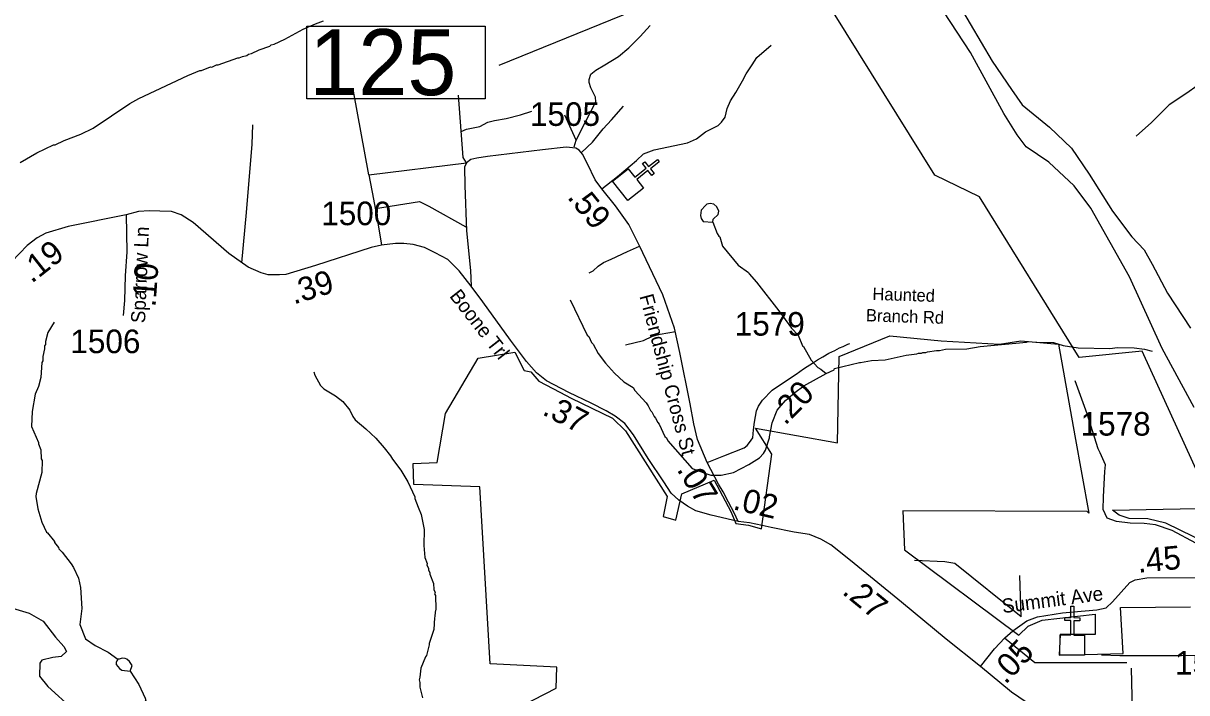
# Model space of a CAD drawing. Extents: x 1248224 to 1454986, y 825081 to 985870.
# Drawn here: x 1356080 to 1362257, y 883530 to 887081 of the extents above; entities that cross this region are included whole.
import ezdxf

# ---------------------------------------------------------------- set-up
doc = ezdxf.new("R2010")
doc.units = 0
for name, color, linetype in [('Exist Boundary Political City Limit New', 7, 'Continuous'), ('Exist Cultural Church CELL', 7, 'Continuous'), ('Exist Hydrographic Misc Water Feature', 7, 'Continuous'), ('Exist Hydrographic River Shore', 7, 'Continuous'), ('Exist Road Non-System Type 51', 7, 'Continuous'), ('Exist Road Secondary Mileage Hundredths English Label', 7, 'Continuous'), ('Exist Road Secondary Structure Private Number Label', 7, 'Continuous'), ('Exist Road Secondary Type 51 Attributed', 7, 'Continuous'), ('Exist Road Secondary Type 51 Label', 7, 'Continuous'), ('Exist Road Secondary Type 51 Number Label', 7, 'Continuous'), ('Map Preparation Boundary City Limit Buffer Line', 7, 'Continuous')]:
    doc.layers.add(name, color=color, linetype=linetype)

msp = doc.modelspace()

# ---------------------------------------------------------------- linework, layer by layer
at = {"layer": 'Exist Boundary Political City Limit New'}
msp.add_line((1361728.6, 884490.8), (1361737.4, 884482.2), dxfattribs=at)
for points in [[(1362367.9, 884321.4), (1362145.1, 884429.9), (1362050.8, 884451.9), (1361951.1, 884454.9), (1361898.3, 884472.5), (1361863.1, 884498.9), (1362400.3, 884508.9), (1362019.6, 885342.1), (1361685, 885308.3), (1361156.1, 886160.3), (1360919.8, 886275.9), (1360380.9, 887139)], [(1359277.1, 884918.7), (1359498.3, 884571.1), (1359477, 884464), (1359544.2, 884444.8), (1359576.8, 884585.1), (1359747.7, 884658.1), (1359836, 884490.9), (1359862.9, 884427.5), (1359930, 884418.5), (1359999.5, 884398.8), (1360053.3, 884795.3), (1359968.2, 884934.2), (1360402.9, 884855.2), (1360411.7, 885312.9), (1360680, 885423), (1360953.9, 885396.2), (1361262.1, 885379.1), (1361376.5, 885396.2), (1361576.1, 885378.4), (1361663.4, 884891.8), (1361737.4, 884482.2), (1361728.6, 884490.8), (1360750.3, 884494.3), (1360759.1, 884287.4), (1361365.7, 883834.5), (1361414.1, 883882.9), (1361489.9, 883914.2), (1361770.2, 883946.6), (1361770.2, 883838.1), (1361585.5, 883838.1), (1361579.6, 883729.5), (1361919.7, 883738.3), (1361905.1, 883981.9), (1362276.9, 883985)], [(1358727.2, 883460), (1358909, 883553.9), (1358912.7, 883664.7), (1358559.2, 883683.1), (1358504.2, 884622.1), (1358153.2, 884634.3), (1358150.7, 884746.5), (1358277.5, 884751.4), (1358321.4, 885011.7), (1358494.5, 885304.5), (1358689.5, 885336.2), (1358738.3, 885238.6), (1358774.9, 885231.3), (1358816.3, 885182.5), (1358928.5, 885123.7), (1358989.4, 885092), (1359208.8, 884987.1), (1359277.1, 884918.7)]]:
    msp.add_lwpolyline(points, dxfattribs=at)
at = {"layer": 'Exist Cultural Church CELL'}
for points in [[(1359291.4, 886309.1), (1359326.9, 886264.5), (1359386.6, 886311.9), (1359366.7, 886337), (1359379.2, 886346.9), (1359399.1, 886321.8), (1359446.2, 886359.2), (1359456.1, 886346.7), (1359409, 886309.3), (1359428.9, 886284.2), (1359416.4, 886274.3), (1359396.5, 886299.3), (1359336.9, 886252), (1359372.7, 886206.8), (1359289.3, 886140.6), (1359208.1, 886242.9)], [(1361584.1, 883836.5), (1361641.1, 883836.2), (1361641.6, 883912.4), (1361609.6, 883912.6), (1361609.7, 883928.5), (1361641.7, 883928.3), (1361642.1, 883988.5), (1361658.1, 883988.4), (1361657.7, 883928.2), (1361689.7, 883928), (1361689.6, 883912), (1361657.6, 883912.2), (1361657.1, 883836.1), (1361714.8, 883835.6), (1361714, 883729.2), (1361583.4, 883730)]]:
    msp.add_lwpolyline(points, close=True, dxfattribs=at)
at = {"layer": 'Exist Hydrographic Misc Water Feature'}
for points in [[(1356062.5, 886342.3), (1356151.7, 886394.3), (1356240.6, 886436.2), (1356248.6, 886436), (1356297, 886459), (1356385.8, 886492.9), (1356450.5, 886525.4), (1356645.4, 886655), (1356694, 886681.9), (1356952.8, 886804), (1357017.4, 886830.4), (1357025.4, 886830.3), (1357073.8, 886849.2), (1357081.8, 886849), (1357106.1, 886860.5), (1357114.1, 886860.3), (1357218.9, 886897.9), (1357226.9, 886897.7), (1357243.1, 886905.3), (1357267.1, 886910.7), (1357275.2, 886916.6), (1357291.3, 886920.2), (1357331.8, 886939.3), (1357388.2, 886960), (1357396.4, 886965.8), (1357412.4, 886969.5), (1357469, 886996.1), (1357566.2, 887049.9), (1357630.9, 887078.4), (1357673.3, 887093.3)], [(1359740.3, 886025.9), (1359742, 886042.2), (1359768.6, 886067.5), (1359773, 886083.5), (1359761.5, 886107.7), (1359745.8, 886122.1), (1359725.8, 886124.5), (1359709.7, 886121), (1359701.6, 886115.1), (1359679.1, 886089.6), (1359674.5, 886061.7), (1359678.2, 886045.7), (1359689.7, 886029.4), (1359740.3, 886025.9)], [(1359740.3, 886025.9), (1359764.4, 885965.7), (1359772.1, 885951.5), (1359777.9, 885947.4), (1359792.9, 885899), (1359874.6, 885797.2), (1359929.7, 885759.9), (1359933.6, 885751.9), (1359972.6, 885707), (1360091.2, 885556.2), (1360157.6, 885463.7), (1360194.4, 885425.8), (1360217.1, 885369.3), (1360221.7, 885366.6), (1360263.5, 885294.3), (1360298.6, 885255.4), (1360314.4, 885247.1), (1360342.9, 885222.6)], [(1358982.5, 885613.6), (1359074.4, 885427.5), (1359082.2, 885419.3), (1359097.4, 885387), (1359105.2, 885378.8), (1359132.2, 885330.2), (1359171.1, 885277.3), (1359217.9, 885224.2), (1359268.9, 885179), (1359318.2, 885149.9), (1359325.9, 885133.7), (1359386.4, 885068.3), (1359398, 885052), (1359409.5, 885027.8), (1359417.3, 885019.6), (1359428.8, 884995.3), (1359436.6, 884987.2), (1359448.1, 884962.9), (1359455.9, 884954.7), (1359486.4, 884890), (1359494.3, 884881.8), (1359501.9, 884865.7), (1359630.7, 884718.7), (1359714, 884688.9), (1359729.9, 884684.5), (1359785.9, 884683.2), (1359850.2, 884697.7), (1359931.2, 884739.8), (1359988, 884776.5), (1360010.4, 884798.1), (1360020.8, 884815.8), (1360042.3, 884881.3), (1360040.9, 884888.2), (1360056.1, 884961), (1360081.6, 885028.4), (1360126.7, 885079.4), (1360175.6, 885122.2), (1360224.4, 885157.2), (1360342.9, 885222.6)], [(1356243.7, 885496.2), (1356210.5, 885440.9), (1356197.5, 885393.2), (1356197.1, 885377.2), (1356192.9, 885369.3), (1356192.6, 885353.3), (1356183.7, 885313.6), (1356183.1, 885289.6), (1356178.9, 885281.7), (1356173.2, 885201.8), (1356160.2, 885154), (1356143.3, 885114.5), (1356127.7, 885021), (1356123.5, 884942.9), (1356161.6, 884858), (1356161.4, 884850), (1356172.7, 884817.7), (1356175.7, 884769.8), (1356179.4, 884761.7), (1356178, 884697.7), (1356147.6, 884586.3), (1356147.3, 884570.4), (1356157.8, 884506.2), (1356178.2, 884435.3), (1356203, 884381.1), (1356208.2, 884378.8), (1356245.9, 884332.1), (1356245.8, 884326.1), (1356267.2, 884299.6), (1356269.1, 884293.6), (1356286.7, 884275.2), (1356333.3, 884214.1), (1356346.9, 884193.8), (1356373.6, 884137.2), (1356384.5, 884089), (1356390, 883976.8), (1356379.6, 883891.5), (1356410.5, 883816.4), (1356461.7, 883781.2), (1356530.9, 883745.6), (1356582, 883708.5)], [(1360342.9, 885222.6), (1360384.4, 885243.5), (1360386.5, 885249.5), (1360519.2, 885282.4), (1360525.5, 885281.3), (1360583.5, 885293), (1360655.5, 885295.3), (1360768.1, 885320.7), (1360824.2, 885327.5), (1360832.3, 885331.3), (1360848.3, 885330.9), (1360856.4, 885334.7), (1360872.4, 885334.4), (1360880.5, 885338.2), (1360928.7, 885345), (1360944.7, 885344.7), (1360976.7, 885352), (1361088.8, 885353.4), (1361160.5, 885365.7), (1361405.6, 885390.1), (1361413.7, 885393.9), (1361461.6, 885388.9), (1361549.6, 885386.9), (1361600.2, 885372.3), (1361681, 885359.9), (1361848.9, 885356), (1361889, 885361.1), (1361977, 885359.1), (1362032.9, 885351.8), (1362072.4, 885341.1)], [(1357622, 885232.7), (1357627.5, 885214.5), (1357658.4, 885159.8), (1357675.9, 885141.4), (1357737.1, 885104), (1357776.5, 885075.1), (1357813.4, 885028.2), (1357828.7, 884995.9), (1357842.3, 884977.6), (1357899.3, 884930.3), (1357951.5, 884880.5), (1357996.6, 884828.5), (1358030.1, 884787.3), (1358039.7, 884769.1), (1358084.4, 884710.1), (1358121.1, 884649.3), (1358159.2, 884568.4), (1358159.1, 884560.4), (1358176, 884514), (1358193.2, 884475.6), (1358207.4, 884395.2), (1358205.6, 884311.4), (1358212.1, 884247.2), (1358223.4, 884214.9), (1358223.2, 884206.9), (1358230.9, 884190.7), (1358230.7, 884182.7), (1358238.4, 884166.6), (1358238.2, 884158.6), (1358257.1, 884110.1), (1358260.4, 884078), (1358266.1, 884061.9), (1358263.9, 884054), (1358267.7, 884045.9), (1358270.1, 883973.9), (1358265.8, 883958), (1358265.2, 883934), (1358263.1, 883928), (1358259.7, 883866.1), (1358234.1, 883790.6), (1358235.6, 883784.4), (1358220.6, 883727), (1358214.5, 883720.8), (1358191.1, 883659.6), (1358186.1, 883611.7), (1358181.8, 883597.9), (1358185.5, 883583.7), (1358184.9, 883559.8), (1358199.6, 883503.5)], [(1356582, 883708.5), (1356576.3, 883699.4), (1356573, 883690.9), (1356573.5, 883680.6), (1356591, 883658.2), (1356602.8, 883650), (1356648.1, 883645)], [(1356648.1, 883645), (1356657.4, 883674.7), (1356643.8, 883695), (1356630.1, 883707.3), (1356620.2, 883711.6), (1356604.2, 883714), (1356588.1, 883708.3), (1356582, 883708.5)], [(1356648.1, 883645), (1356693.1, 883573.9), (1356727.6, 883501.1), (1356731.2, 883489), (1356727.1, 883485.1), (1356742.2, 883440.8), (1356740.6, 883368.8), (1356731.1, 883305), (1356728.9, 883201.1), (1356724.7, 883193.2), (1356724, 883161.2), (1356727.9, 883153.1), (1356727.5, 883137.1), (1356738.8, 883106.9), (1356769.5, 883065.3)]]:
    msp.add_lwpolyline(points, dxfattribs=at)
at = {"layer": 'Exist Hydrographic River Shore'}
msp.add_lwpolyline([(1362296.3, 885043.2), (1362125.6, 885356.3), (1361952.5, 885736.6), (1361747.5, 886100.5), (1361659.3, 886219.3), (1361525.3, 886344.9), (1361403.7, 886425.6), (1361356.2, 886490.1), (1361285, 886602.2), (1361108.5, 886926.4), (1360966.4, 887141.1), (1360851, 887283.7), (1360812, 887304.1), (1360698.4, 887329.6), (1360494.8, 887366.9), (1360245.4, 887421.2), (1359936.1, 887503.7), (1359803.8, 887558), (1359742.7, 887612.3), (1359666.4, 887688.7), (1359603.6, 887795.7), (1359573.1, 887917.9), (1359546.1, 887983.3)], dxfattribs=at)
at = {"layer": 'Exist Road Non-System Type 51'}
for p, q in [((1357914.4, 886277.2), (1357833.8, 886721.2)), ((1359015.2, 886460.2), (1358955.4, 886593.9)), ((1357914.4, 886277.2), (1358432.3, 886341.5)), ((1361377.3, 883932.9), (1361370.5, 884151.4)), ((1361969.1, 883435), (1361964, 883660.3))]:
    msp.add_line(p, q, dxfattribs=at)
for points in [[(1361049.3, 887176.2), (1361224.1, 886880.3), (1361327.2, 886730.3), (1361383.3, 886648.2), (1361527.9, 886529.4), (1361644.5, 886419.3), (1361739.4, 886281), (1361861.9, 886083.7), (1361965.5, 885947.6), (1362030.3, 885878.5), (1362073.5, 885802.9), (1362155.5, 885649.6), (1362276.3, 885463.8)], [(1359004.1, 886425.4), (1359015.2, 886460.2), (1359063.9, 886559.1), (1359119.5, 886664.9), (1359118.2, 886689.9), (1359093.1, 886738.6), (1359084.8, 886766.5), (1359084.8, 886783.2), (1359093.1, 886811), (1359119.5, 886831.9), (1359168.2, 886859.8), (1359240.6, 886904.3), (1359294.8, 886950.2), (1359354.6, 887010.1), (1359407.5, 887068.6)], [(1362991.8, 887028.2), (1362954.7, 887015.2), (1362576.7, 886809.4), (1362534.1, 886796.4), (1362437.7, 886789), (1362380.3, 886774.2), (1362317.3, 886751.9), (1362252.4, 886707.4), (1362163.5, 886648.1), (1362069, 886555.3), (1361987.5, 886483)], [(1359151, 886203.5), (1359235, 886268.8), (1359335, 886353.6), (1359372.9, 886389.1), (1359429.9, 886410), (1359606.4, 886446.3), (1359653.6, 886468.4), (1359702.4, 886504.8), (1359770, 886538.3), (1359786.7, 886556.4), (1359806.4, 886583.8), (1359817.5, 886628.3), (1359834.5, 886669), (1359863.7, 886713.6), (1359898.5, 886776.2), (1359918, 886812.4), (1359950, 886861.2), (1359973.6, 886898.7), (1360050.9, 886964.2)], [(1358432.3, 886341.5), (1358415.5, 886369.9), (1358389.9, 886699.2)], [(1359044.4, 886396.2), (1359101.5, 886450.5), (1359158.5, 886521.5), (1359203, 886568.8), (1359267, 886641.2)], [(1358404.6, 886506.2), (1358432.4, 886518.7), (1358503.3, 886534), (1358546.4, 886556.3), (1358581.2, 886564.6), (1358643.8, 886575.8), (1358718.9, 886595.3), (1358780.1, 886614.8)], [(1357239.6, 885810.9), (1357265.2, 886078), (1357294.5, 886440.3), (1357298.1, 886541.8)], [(1357914.4, 886277.2), (1357939.4, 886147.9), (1357960.2, 886033.9), (1357981, 885904.6)], [(1357949.7, 886098.3), (1358183.4, 886135.9), (1358233.5, 886110.8), (1358429.6, 886000.8)], [(1359083.5, 885757.7), (1359105.9, 885768.1), (1359131.3, 885793.5), (1359161.1, 885811.5), (1359201.4, 885829.4), (1359288, 885869.8), (1359352.2, 885899.6)], [(1359277.6, 885375.1), (1359373.1, 885397.6), (1359420.9, 885421.5), (1359461.2, 885431.9), (1359543.4, 885445.4)], [(1361786.1, 884824.1), (1361727.9, 885009), (1361664, 885184.9)], [(1355797.2, 884508.1), (1355870.1, 884138.8), (1355891.4, 884051.3), (1355919.8, 884008.7), (1356111.3, 883951.9), (1356184.7, 883909.3), (1356250.9, 883824.1), (1356295.8, 883774.4), (1356310, 883748.3), (1356281.6, 883722.3), (1356236.7, 883717.6), (1356177.6, 883703.4), (1356168.1, 883686.8), (1356165.7, 883618.2), (1356210.7, 883563.7), (1356343, 883443.6), (1356444.7, 883417.6), (1356574.8, 883377.3), (1356615, 883358.4), (1356648.1, 883315.8), (1356669.4, 883268.5), (1356716.3, 883198.4)], [(1361377.3, 883932.9), (1361026, 884214.6), (1360972.1, 884224.3), (1360811.8, 884231.1)], [(1361288.5, 883820.8), (1361450.6, 883691.1), (1361938.4, 883691.1)], [(1362551, 883684.7), (1362513.2, 883682.1), (1362459.9, 883686.1), (1362410.6, 883698.1), (1362358.7, 883719.4), (1362313.4, 883727.4), (1362229.5, 883726.1), (1361901.9, 883726.1), (1361804.7, 883728.8)]]:
    msp.add_lwpolyline(points, dxfattribs=at)
at = {"layer": 'Exist Road Secondary Structure Private Number Label'}
msp.add_lwpolyline([(1360205.3, 888075.9), (1359677.6, 887293.3), (1358603.8, 886856.5)], dxfattribs=at)
msp.add_lwpolyline([(1357585.5, 887066.5), (1358532, 887066.5), (1358532, 886680), (1357585.5, 886680)], close=True, dxfattribs=at)
at = {"layer": 'Exist Road Secondary Type 51 Attributed'}
for points in [[(1359710.3, 884751.9), (1359658.9, 884873.6), (1359640.2, 884956.4), (1359620.4, 885062.8), (1359566.4, 885334.8), (1359537.7, 885462.9), (1359475, 885640), (1359351.8, 885899.7), (1359295.5, 886013.6), (1359224.9, 886113), (1359151, 886203.5), (1359115.7, 886249.9), (1359074.9, 886334.9), (1359049.5, 886386.7), (1359031.9, 886407.7), (1359014.2, 886417.7), (1358961.8, 886423.2), (1358837.1, 886408.9), (1358544.8, 886373.5), (1358488.6, 886365.8), (1358456.6, 886358.1), (1358432.3, 886341.5), (1358422.4, 886318.4), (1358424.6, 886221.2), (1358432.4, 885980.2), (1358454.5, 885770.4), (1358458.2, 885687.2)], [(1358458.2, 885687.2), (1358394.3, 885767.8), (1358333.6, 885827.4), (1358266.3, 885862.7), (1358210.1, 885891.4), (1358150.5, 885908), (1358100.9, 885912.4), (1358055.7, 885912.4), (1357981, 885904.6), (1357927.7, 885892.5), (1357632.1, 885796.5), (1357473.8, 885748), (1357439.6, 885745.8), (1357380.1, 885746.9), (1357343.7, 885756.8), (1357273.1, 885787.7), (1357171.6, 885860.6), (1356981.3, 886024.5), (1356917.3, 886064.2), (1356866.5, 886081.9), (1356804.8, 886085.2), (1356750.7, 886086.3), (1356691.2, 886081.9), (1356625.5, 886065.4)], [(1356625.5, 886065.4), (1356318.3, 886002.2), (1356200.3, 885968), (1356152.9, 885942.6), (1356101.1, 885901.8), (1356018.3, 885816.8), (1355938.3, 885724.8), (1355875.4, 885671.8), (1355828, 885615.5), (1355787.2, 885579.1)], [(1356625.5, 886065.4), (1356629.9, 885868.9), (1356621.1, 885740.8), (1356616.7, 885610.6), (1356610.1, 885531.1)], [(1359875.6, 884438.9), (1359732.8, 884471.2), (1359651.2, 884495.5), (1359606, 884519.8), (1359559.6, 884550.7), (1359518.8, 884588.2), (1359480.2, 884648.9), (1359397.5, 884772.6), (1359320.3, 884898.4), (1359273.2, 884957.4), (1359222.5, 884997.1), (1359173.9, 885025.8), (1359094.5, 885066.7), (1358976.5, 885121.9), (1358858.5, 885183.7), (1358805.1, 885227.2), (1358751, 885286.8), (1358666.1, 885400.5), (1358520, 885603.3), (1358458.2, 885687.2)], [(1359710.3, 884751.9), (1359798.8, 884786.1), (1359907, 884829.3), (1359922.9, 884841.1), (1359935.2, 884857.7), (1359952.9, 884882.2), (1359957.4, 884924.4), (1359962.9, 884965.6), (1359972.3, 885025.8), (1359982.8, 885049.6), (1360003.9, 885081.9), (1360056.5, 885135.3), (1360095.2, 885161.1), (1360183, 885220), (1360203.3, 885233.6), (1360221.6, 885247.3), (1360241.9, 885260.9), (1360270.3, 885278.3), (1360296.6, 885295.8), (1360325, 885311.2), (1360357.4, 885330.6), (1360387.7, 885346), (1360414, 885359.5), (1360432.2, 885367.1), (1360457.5, 885378.3), (1360468.6, 885383.2)], [(1362431.4, 884256.8), (1362178.8, 884391.1), (1362090.5, 884421.1), (1362030.5, 884428.2), (1361956.3, 884430), (1361883.9, 884438.8), (1361834.5, 884456.5), (1361813.3, 884502.4), (1361815.1, 884569.6), (1361822.5, 884702.7), (1361826.1, 884738), (1361797.8, 884801.7), (1361786.1, 884824.1)], [(1359875.6, 884438.9), (1359854.8, 884484.5), (1359824.1, 884541.5), (1359796.1, 884595.9), (1359771.7, 884636.2), (1359710.3, 884751.9)], [(1360001.9, 884416.5), (1359936, 884431.7), (1359875.6, 884438.9)], [(1361162, 883668.4), (1360979.2, 883814.2), (1360742.5, 884009.8), (1360472.3, 884230.8), (1360366.4, 884314.4), (1360314.6, 884345), (1360253.4, 884368.6), (1360172.6, 884382.3), (1360050.2, 884407), (1360001.9, 884416.5)], [(1361333.5, 883858.6), (1361407.9, 883910.8), (1361464.4, 883932), (1361596.9, 883953.2), (1361655.2, 883958.5), (1361778.8, 883969.1), (1361828.4, 883980.2), (1361862.5, 884011.6), (1361954.3, 884114.1), (1361982.8, 884129.5), (1362044.6, 884140.1), (1362383.7, 884141.9)], [(1361162, 883668.4), (1361236.6, 883762.3), (1361291.4, 883820.6), (1361333.5, 883858.6)], [(1362972.7, 883393.2), (1362932.7, 883445.2), (1362877.6, 883504.9), (1362825.8, 883535.8), (1362771.5, 883551.7), (1362720.2, 883555.2), (1362623.1, 883557), (1362579, 883546.4), (1362515.4, 883526.9), (1362358.2, 883463.3), (1362310.6, 883447.4), (1362238.2, 883436.8), (1362051, 883433.3), (1361648.3, 883436.8), (1361517, 883440.4), (1361456.9, 883451), (1361403.9, 883479.3), (1361326.3, 883532.3), (1361162, 883668.4)]]:
    msp.add_lwpolyline(points, dxfattribs=at)
at = {"layer": 'Map Preparation Boundary City Limit Buffer Line'}
msp.add_line((1361728.6, 884490.8), (1361737.4, 884482.2), dxfattribs=at)
for points in [[(1362367.9, 884321.4), (1362145.1, 884429.9), (1362050.8, 884451.9), (1361951.1, 884454.9), (1361898.3, 884472.5), (1361863.1, 884498.9), (1362400.3, 884508.9), (1362019.6, 885342.1), (1361685, 885308.3), (1361156.1, 886160.3), (1360919.8, 886275.9), (1360380.9, 887139)], [(1359277.1, 884918.7), (1359498.3, 884571.1), (1359477, 884464), (1359544.2, 884444.8), (1359576.8, 884585.1), (1359747.7, 884658.1), (1359836, 884490.9), (1359862.9, 884427.5), (1359930, 884418.5), (1359999.5, 884398.8), (1360053.3, 884795.3), (1359968.2, 884934.2), (1360402.9, 884855.2), (1360411.7, 885312.9), (1360680, 885423), (1360953.9, 885396.2), (1361262.1, 885379.1), (1361376.5, 885396.2), (1361576.1, 885378.4), (1361663.4, 884891.8), (1361737.4, 884482.2), (1361728.6, 884490.8), (1360750.3, 884494.3), (1360759.1, 884287.4), (1361365.7, 883834.5), (1361414.1, 883882.9), (1361489.9, 883914.2), (1361770.2, 883946.6), (1361770.2, 883838.1), (1361585.5, 883838.1), (1361579.6, 883729.5), (1361919.7, 883738.3), (1361905.1, 883981.9), (1362276.9, 883985)], [(1358727.2, 883460), (1358909, 883553.9), (1358912.7, 883664.7), (1358559.2, 883683.1), (1358504.2, 884622.1), (1358153.2, 884634.3), (1358150.7, 884746.5), (1358277.5, 884751.4), (1358321.4, 885011.7), (1358494.5, 885304.5), (1358689.5, 885336.2), (1358738.3, 885238.6), (1358774.9, 885231.3), (1358816.3, 885182.5), (1358928.5, 885123.7), (1358989.4, 885092), (1359208.8, 884987.1), (1359277.1, 884918.7)]]:
    msp.add_lwpolyline(points, dxfattribs=at)

# ---------------------------------------------------------------- texts
at = {"layer": 'Exist Road Secondary Mileage Hundredths English Label'}
for s, rotation, p in [('.59', 309.22894, (1358964.1, 886157)), ('.19', 38.23354, (1356124.4, 885698.4)), ('.10', 86.05825, (1356781.9, 885573.3)), ('.39', 17.03754, (1357516, 885588.8)), ('.20', 45.43228, (1360124.6, 884944)), ('.37', 332.78302, (1358829.5, 885008)), ('.07', 301.1722, (1359546.7, 884714.4)), ('.02', 346.95697, (1359843.1, 884503.8)), ('.45', 5.3189, (1361999.2, 884166)), ('.27', 320.72781, (1360422.2, 884058)), ('.05', 46.81163, (1361294.8, 883569.8))]:
    msp.add_text(s, height=125, rotation=rotation, dxfattribs=at).set_placement(p)
at = {"layer": 'Exist Road Secondary Structure Private Number Label'}
msp.add_text('125', height=350, dxfattribs=at).set_placement((1357598.1, 886699.7))
at = {"layer": 'Exist Road Secondary Type 51 Label'}
for s, height, rotation, p in [('Sparrow Ln', 75, 87.64544, (1356726.4, 885489)), ('Boone Trl', 75, 307.94361, (1358339.5, 885633.1)), ('Haunted ', 65.62, 358.13917, (1360587.2, 885613.8)), ('Friendship Cross St', 75, 285.0162, (1359350.5, 885633.6)), ('Branch Rd', 65.62, 358.13917, (1360552.8, 885500.1)), ('Summit Ave', 75, 7.36861, (1361280.4, 883951.8))]:
    msp.add_text(s, height=height, rotation=rotation, dxfattribs=at).set_placement(p)
at = {"layer": 'Exist Road Secondary Type 51 Number Label'}
for s, p in [('1505', (1358769.9, 886536.7)), ('1500', (1357661.9, 886010)), ('1579', (1359857.1, 885424.2)), ('1506', (1356329.9, 885331.2)), ('1578', (1361693.1, 884893.8)), ('1500', (1362194.2, 883626.2))]:
    msp.add_text(s, height=125, dxfattribs=at).set_placement(p)

doc.saveas('drawing.dxf')
